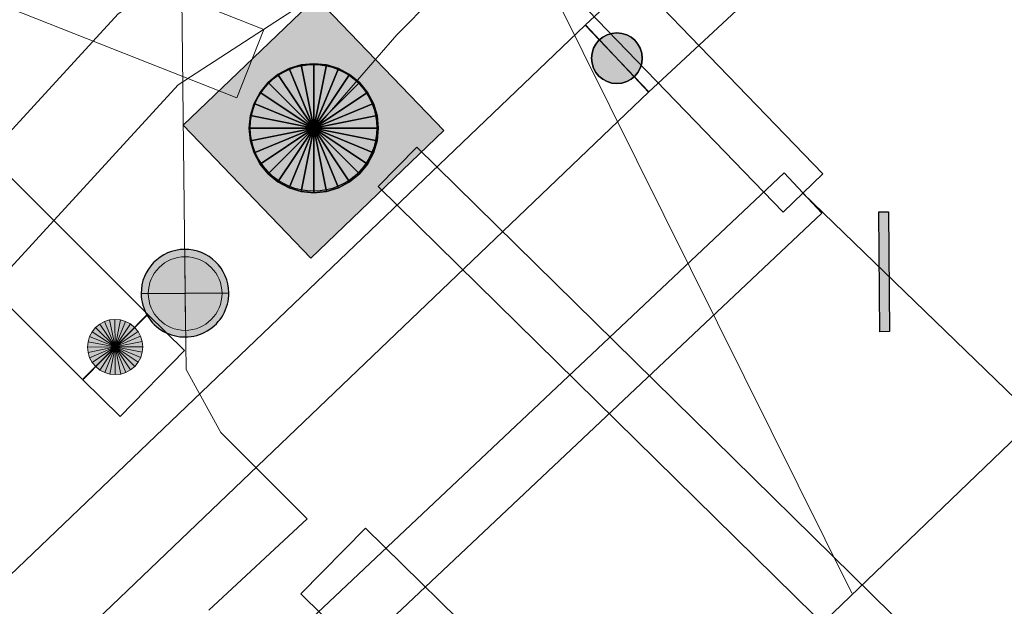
# Model space of a CAD drawing. Header units: metres. Extents: x 2695560 to 2696939, y 1260491 to 1262050.
# Tile 521 of 656: x 2695906.52 to 2695911.87, y 1261174.4 to 1261177.58. Entities that reach past the tile are written whole.
import ezdxf

# ---------------------------------------------------------------- set-up
doc = ezdxf.new("R2010")
doc.units = ezdxf.units.M
doc.linetypes.add('AUSGEZOGEN', pattern=[0])
for name, color, linetype in [('XR$1$AW_LK_Schachtdeckel', 24, 'AUSGEZOGEN'), ('XR$1$EW_LK_Knoten', 1, 'AUSGEZOGEN'), ('XR$1$GA_LK_Rohrleitungsteil', 32, 'AUSGEZOGEN'), ('XR$1$Liegenschaftsgrenzen', 7, 'AUSGEZOGEN'), ('XR$1$PFAW', 255, 'AUSGEZOGEN'), ('XR$1$PFWA', 255, 'AUSGEZOGEN'), ('XR$1$RAEW', 8, 'AUSGEZOGEN'), ('XR$1$WA_LK_Absperrarmatur', 171, 'AUSGEZOGEN')]:
    doc.layers.add(name, color=color, linetype=linetype)
for name, color, linetype, lineweight in [('XR$2$ABW-Linie-R-genau', 4, 'AUSGEZOGEN', 18), ('XR$2$ABW-LinieFlaeche-R-genau', 4, 'AUSGEZOGEN', 18), ('XR$2$ABW-Punkt', 6, 'AUSGEZOGEN', 18), ('XR$2$ELE-LinieFlaeche-genau', 1, 'AUSGEZOGEN', 18), ('XR$2$GAS-Linie-genau', 12, 'AUSGEZOGEN', 18), ('XR$2$GAS-LinieFlaeche-genau', 12, 'AUSGEZOGEN', 18), ('XR$2$KOM-Linie-U-genau', 91, 'AUSGEZOGEN', 18), ('XR$2$WAS-Linie-genau', 5, 'AUSGEZOGEN', 18), ('XR$2$WAS-LinieFlaeche-genau', 5, 'AUSGEZOGEN', 18), ('XR$2$WAS-Punkt', 5, 'AUSGEZOGEN', 18)]:
    doc.layers.add(name, color=color, linetype=linetype, lineweight=lineweight)

# ---------------------------------------------------------------- blocks, each defined once
blk = doc.blocks.new('BAW2087')
at = {"lineweight": 25, "true_color": 0x000000, "transparency": 33554687}
h = blk.add_hatch(color=18, dxfattribs=at)
h.paths.add_polyline_path([(-0.5, 0.5), (-0.5, -0.5), (0.5, -0.5), (0.5, 0.5)])
h.paths.add_polyline_path([(0.3367, -0.0692), (0.3159, -0.1356), (0.2821, -0.1964), (0.2368, -0.2491), (0.1818, -0.2917), (0.1194, -0.3224), (0.0521, -0.3398), (-0.0174, -0.3433), (-0.0862, -0.3328), (-0.1514, -0.3086), (-0.2104, -0.2718), (-0.2608, -0.2239), (-0.3006, -0.1668), (-0.328, -0.1029), (-0.342, -0.0348), (-0.342, 0.0348), (-0.328, 0.1029), (-0.3006, 0.1668), (-0.2608, 0.2239), (-0.2104, 0.2718), (-0.1514, 0.3086), (-0.0862, 0.3328), (-0.0174, 0.3433), (0.0521, 0.3398), (0.1194, 0.3224), (0.1818, 0.2917), (0.2368, 0.2491), (0.2821, 0.1964), (0.3159, 0.1356), (0.3367, 0.0692), (0.3438, 0)], flags=16)
at = {"layer": 'XR$1$PFAW', "lineweight": 25, "transparency": 33554687}
blk.add_hatch(color=7, dxfattribs=at).paths.add_polyline_path([(0.3438, 0), (0.3367, 0.0692), (0.3159, 0.1356), (0.2821, 0.1964), (0.2368, 0.2491), (0.1818, 0.2917), (0.1194, 0.3224), (0.0521, 0.3398), (-0.0174, 0.3433), (-0.0862, 0.3328), (-0.1514, 0.3086), (-0.2104, 0.2718), (-0.2608, 0.2239), (-0.3006, 0.1668), (-0.328, 0.1029), (-0.342, 0.0348), (-0.342, -0.0348), (-0.328, -0.1029), (-0.3006, -0.1668), (-0.2608, -0.2239), (-0.2104, -0.2718), (-0.1514, -0.3086), (-0.0862, -0.3328), (-0.0174, -0.3433), (0.0521, -0.3398), (0.1194, -0.3224), (0.1818, -0.2917), (0.2368, -0.2491), (0.2821, -0.1964), (0.3159, -0.1356), (0.3367, -0.0692)])
at = {"lineweight": 25, "transparency": 33554687}
for p, q in [((-0.5, 0.5, 0.993), (0.5, 0.5, 0.993)), ((-0.5, -0.5, 0.993), (-0.5, 0.5, 0.993)), ((0.5, 0.5, 0.993), (0.5, -0.5, 0.993)), ((0.5, -0.5, 0.993), (-0.5, -0.5, 0.993))]:
    blk.add_line(p, q, dxfattribs=at)
blk.add_circle((0, 0), 0.3438, dxfattribs=at)
at = {"layer": 'XR$1$PFAW', "lineweight": 25, "transparency": 33554687}
blk.add_line((-0.5, 0.5), (0.5, 0.5), dxfattribs=at)
at = {"layer": 'XR$1$PFAW', "color": 31, "lineweight": 25, "transparency": 33554687}
for p, q in [((-0.5, -0.5), (-0.5, 0.5)), ((0.5, 0.5), (0.5, -0.5)), ((0.5, -0.5), (-0.5, -0.5))]:
    blk.add_line(p, q, dxfattribs=at)
at = {"layer": 'XR$1$PFAW', "lineweight": 25, "transparency": 33554687}
blk.add_circle((0, 0), 0.3438, dxfattribs=at)
blk = doc.blocks.new('BWA965')
at = {"layer": 'XR$1$PFWA', "transparency": 33554687}
blk.add_hatch(color=7, dxfattribs=at).paths.add_polyline_path([(0, 0.5), (-0.051, 0.497), (-0.101, 0.49), (-0.15, 0.477), (-0.197, 0.459), (-0.243, 0.437), (-0.286, 0.41), (-0.326, 0.379), (-0.362, 0.344), (-0.395, 0.306), (-0.424, 0.264), (-0.449, 0.22), (-0.469, 0.174), (-0.484, 0.125), (-0.494, 0.076), (-0.499, 0.025), (-0.499, -0.025), (-0.494, -0.076), (-0.484, -0.125), (-0.469, -0.174), (-0.449, -0.22), (-0.424, -0.264), (-0.395, -0.306), (-0.362, -0.344), (-0.326, -0.379), (-0.286, -0.41), (-0.243, -0.437), (-0.197, -0.459), (-0.15, -0.477), (-0.101, -0.49), (-0.051, -0.497), (0, -0.5), (0.051, -0.497), (0.101, -0.49), (0.15, -0.477), (0.197, -0.459), (0.243, -0.437), (0.286, -0.41), (0.326, -0.379), (0.362, -0.344), (0.395, -0.306), (0.424, -0.264), (0.449, -0.22), (0.469, -0.174), (0.484, -0.125), (0.494, -0.076), (0.499, -0.025), (0.499, 0.025), (0.494, 0.076), (0.484, 0.125), (0.469, 0.174), (0.449, 0.22), (0.424, 0.264), (0.395, 0.306), (0.362, 0.344), (0.326, 0.379), (0.286, 0.41), (0.243, 0.437), (0.197, 0.459), (0.15, 0.477), (0.101, 0.49), (0.051, 0.497)])
at = {"transparency": 33554687}
blk.add_line((0, 0.5), (0, -0.5), dxfattribs=at)
for start, end in [(90, 270), (270, 90)]:
    blk.add_arc((0, 0), 0.5, start, end, dxfattribs=at)
blk = doc.blocks.new('BGA2013')
at = {"transparency": 33554687}
blk.add_hatch(color=36, dxfattribs=at).paths.add_polyline_path([(-0.291, -0.4086), (0.3522, 0.3571), (0.291, 0.4086), (-0.3522, -0.3571)])
at = {"color": 32, "transparency": 33554687}
blk.add_lwpolyline([(-0.291, -0.4086), (-0.3522, -0.3571), (0.291, 0.4086), (0.3522, 0.3571), (-0.291, -0.4086)], close=True, dxfattribs=at)
blk = doc.blocks.new('BEW957')
at = {"layer": 'XR$1$RAEW', "transparency": 33554687}
blk.add_hatch(color=1, dxfattribs=at).paths.add_polyline_path([(-0.5, 0), (-0.497, -0.051), (-0.49, -0.101), (-0.477, -0.15), (-0.459, -0.197), (-0.437, -0.243), (-0.41, -0.286), (-0.379, -0.326), (-0.344, -0.362), (-0.306, -0.395), (-0.264, -0.424), (-0.22, -0.449), (-0.174, -0.469), (-0.125, -0.484), (-0.076, -0.494), (-0.025, -0.499), (0.025, -0.499), (0.076, -0.494), (0.125, -0.484), (0.174, -0.469), (0.22, -0.449), (0.264, -0.424), (0.306, -0.395), (0.344, -0.362), (0.379, -0.326), (0.41, -0.286), (0.437, -0.243), (0.459, -0.197), (0.477, -0.15), (0.49, -0.101), (0.497, -0.051), (0.5, 0), (0.497, 0.051), (0.49, 0.101), (0.477, 0.15), (0.459, 0.197), (0.437, 0.243), (0.41, 0.286), (0.379, 0.326), (0.344, 0.362), (0.306, 0.395), (0.264, 0.424), (0.22, 0.449), (0.174, 0.469), (0.125, 0.484), (0.076, 0.494), (0.025, 0.499), (-0.025, 0.499), (-0.076, 0.494), (-0.125, 0.484), (-0.174, 0.469), (-0.22, 0.449), (-0.264, 0.424), (-0.306, 0.395), (-0.344, 0.362), (-0.379, 0.326), (-0.41, 0.286), (-0.437, 0.243), (-0.459, 0.197), (-0.477, 0.15), (-0.49, 0.101), (-0.497, 0.051)])
at = {"color": 1, "transparency": 33554687}
for start, end in [(90, 180), (0, 90), (180, 270), (270, 0)]:
    blk.add_arc((0, 0), 0.5, start, end, dxfattribs=at)
at = {"layer": 'XR$1$RAEW', "color": 1, "transparency": 33554687}
blk.add_circle((0, 0), 0.5, dxfattribs=at)
blk = doc.blocks.new('WAS-ABSPERRORGAN')
at = {"layer": 'XR$2$WAS-Punkt', "linetype": 'AUSGEZOGEN', "transparency": 33554687}
for p, q in [((0, 200, 2500), (0, -200, 2500)), ((0, 0), (0, 0))]:
    blk.add_line(p, q, dxfattribs=at)
blk.add_circle((0, 0, 502500), 200, dxfattribs=at)
blk = doc.blocks.new('WAS-BOGEN_VERTIKAL')
at = {"layer": 'XR$2$WAS-Punkt', "transparency": 33554687}
blk.add_hatch(color=5, dxfattribs=at).paths.add_polyline_path([(0, -150), (15.2, -149.2), (30.2, -146.9), (44.9, -143.1), (59.2, -137.8), (72.8, -131.2), (85.7, -123.1), (97.7, -113.8), (108.7, -103.3), (118.6, -91.8), (127.3, -79.3), (134.7, -66.1), (140.7, -52.1), (145.2, -37.6), (148.3, -22.7), (149.8, -7.6), (149.8, 7.6), (148.3, 22.7), (145.2, 37.6), (140.7, 52.1), (134.7, 66.1), (127.3, 79.3), (118.6, 91.8), (108.7, 103.3), (97.7, 113.8), (85.7, 123.1), (72.8, 131.2), (59.2, 137.8), (44.9, 143.1), (30.2, 146.9), (15.2, 149.2), (0, 150), (-15.2, 149.2), (-30.2, 146.9), (-44.9, 143.1), (-59.2, 137.8), (-72.8, 131.2), (-85.7, 123.1), (-97.7, 113.8), (-108.7, 103.3), (-118.6, 91.8), (-127.3, 79.3), (-134.7, 66.1), (-140.7, 52.1), (-145.2, 37.6), (-148.3, 22.7), (-149.8, 7.6), (-149.8, -7.6), (-148.3, -22.7), (-145.2, -37.6), (-140.7, -52.1), (-134.7, -66.1), (-127.3, -79.3), (-118.6, -91.8), (-108.7, -103.3), (-97.7, -113.8), (-85.7, -123.1), (-72.8, -131.2), (-59.2, -137.8), (-44.9, -143.1), (-30.2, -146.9), (-15.2, -149.2)])
at = {"layer": 'XR$2$WAS-Punkt', "lineweight": 13, "transparency": 33554687}
for points in [[(-83.3, 124.7, 2500), (0, 0, 2500), (-106.1, 106.1, 2500)], [(-83.3, 124.7), (0, 0), (-106.1, 106.1)], [(-83.3, 124.7, 2500), (-83.3, 124.7), (-106.1, 106.1), (-106.1, 106.1, 2500)], [(-57.4, 138.6, 2500), (0, 0, 2500), (-83.3, 124.7, 2500)], [(-57.4, 138.6), (0, 0), (-83.3, 124.7)], [(-57.4, 138.6, 2500), (-57.4, 138.6), (-83.3, 124.7), (-83.3, 124.7, 2500)], [(-29.3, 147.1, 2500), (0, 0, 2500), (-57.4, 138.6, 2500)], [(-29.3, 147.1), (0, 0), (-57.4, 138.6)], [(-29.3, 147.1, 2500), (-29.3, 147.1), (-57.4, 138.6), (-57.4, 138.6, 2500)], [(0, 150, 2500), (0, 0, 2500), (-29.3, 147.1, 2500)], [(0, 150), (0, 0), (-29.3, 147.1)], [(0, 150, 2500), (0, 150), (-29.3, 147.1), (-29.3, 147.1, 2500)], [(29.3, 147.1, 2500), (0, 0, 2500), (0, 150, 2500)], [(29.3, 147.1), (0, 0), (0, 150)], [(29.3, 147.1, 2500), (29.3, 147.1), (0, 150), (0, 150, 2500)], [(57.4, 138.6, 2500), (0, 0, 2500), (29.3, 147.1, 2500)], [(57.4, 138.6), (0, 0), (29.3, 147.1)], [(83.3, 124.7, 2500), (0, 0, 2500), (57.4, 138.6, 2500)], [(83.3, 124.7), (0, 0), (57.4, 138.6)], [(106.1, 106.1, 2500), (0, 0, 2500), (83.3, 124.7, 2500)], [(106.1, 106.1), (0, 0), (83.3, 124.7)], [(57.4, 138.6, 2500), (57.4, 138.6), (29.3, 147.1), (29.3, 147.1, 2500)], [(83.3, 124.7, 2500), (83.3, 124.7), (57.4, 138.6), (57.4, 138.6, 2500)], [(106.1, 106.1, 2500), (106.1, 106.1), (83.3, 124.7), (83.3, 124.7, 2500)], [(-138.6, 57.4, 2500), (0, 0, 2500), (-147.1, 29.3, 2500)], [(-138.6, 57.4), (0, 0), (-147.1, 29.3)], [(-138.6, 57.4, 2500), (-138.6, 57.4), (-147.1, 29.3), (-147.1, 29.3, 2500)], [(-124.7, 83.3, 2500), (0, 0, 2500), (-138.6, 57.4, 2500)], [(-124.7, 83.3), (0, 0), (-138.6, 57.4)], [(-124.7, 83.3, 2500), (-124.7, 83.3), (-138.6, 57.4), (-138.6, 57.4, 2500)], [(-106.1, 106.1, 2500), (0, 0, 2500), (-124.7, 83.3, 2500)], [(-106.1, 106.1), (0, 0), (-124.7, 83.3)], [(-106.1, 106.1, 2500), (-106.1, 106.1), (-124.7, 83.3), (-124.7, 83.3, 2500)], [(124.7, 83.3, 2500), (0, 0, 2500), (106.1, 106.1, 2500)], [(124.7, 83.3), (0, 0), (106.1, 106.1)], [(138.6, 57.4, 2500), (0, 0, 2500), (124.7, 83.3, 2500)], [(138.6, 57.4), (0, 0), (124.7, 83.3)], [(147.1, 29.3, 2500), (0, 0, 2500), (138.6, 57.4, 2500)], [(147.1, 29.3), (0, 0), (138.6, 57.4)], [(124.7, 83.3, 2500), (124.7, 83.3), (106.1, 106.1), (106.1, 106.1, 2500)], [(138.6, 57.4, 2500), (138.6, 57.4), (124.7, 83.3), (124.7, 83.3, 2500)], [(147.1, 29.3, 2500), (147.1, 29.3), (138.6, 57.4), (138.6, 57.4, 2500)], [(-147.1, 29.3, 2500), (0, 0, 2500), (-150, 0, 2500)], [(-147.1, 29.3), (0, 0), (-150, 0)], [(-147.1, 29.3, 2500), (-147.1, 29.3), (-150, 0), (-150, 0, 2500)], [(-150, 0, 2500), (0, 0, 2500), (-147.1, -29.3, 2500)], [(-150, 0), (0, 0), (-147.1, -29.3)], [(-147.1, -29.3, 2500), (0, 0, 2500), (-138.6, -57.4, 2500)], [(-147.1, -29.3), (0, 0), (-138.6, -57.4)], [(-138.6, -57.4, 2500), (0, 0, 2500), (-124.7, -83.3, 2500)], [(-138.6, -57.4), (0, 0), (-124.7, -83.3)], [(-124.7, -83.3, 2500), (0, 0, 2500), (-106.1, -106.1, 2500)], [(-124.7, -83.3), (0, 0), (-106.1, -106.1)], [(-106.1, -106.1, 2500), (0, 0, 2500), (-83.3, -124.7, 2500)], [(-106.1, -106.1), (0, 0), (-83.3, -124.7)], [(-83.3, -124.7, 2500), (0, 0, 2500), (-57.4, -138.6, 2500)], [(-83.3, -124.7), (0, 0), (-57.4, -138.6)], [(-57.4, -138.6, 2500), (0, 0, 2500), (-29.3, -147.1, 2500)], [(-57.4, -138.6), (0, 0), (-29.3, -147.1)], [(-29.3, -147.1, 2500), (0, 0, 2500), (0, -150, 2500)], [(-29.3, -147.1), (0, 0), (0, -150)], [(150, 0, 2500), (0, 0, 2500), (147.1, 29.3, 2500)], [(150, 0), (0, 0), (147.1, 29.3)], [(0, -150, 2500), (0, 0, 2500), (29.3, -147.1, 2500)], [(29.3, -147.1, 2500), (0, 0, 2500), (57.4, -138.6, 2500)], [(57.4, -138.6, 2500), (0, 0, 2500), (83.3, -124.7, 2500)], [(83.3, -124.7, 2500), (0, 0, 2500), (106.1, -106.1, 2500)], [(106.1, -106.1, 2500), (0, 0, 2500), (124.7, -83.3, 2500)], [(124.7, -83.3, 2500), (0, 0, 2500), (138.6, -57.4, 2500)], [(138.6, -57.4, 2500), (0, 0, 2500), (147.1, -29.3, 2500)], [(147.1, -29.3, 2500), (0, 0, 2500), (150, 0, 2500)], [(0, -150), (0, 0), (29.3, -147.1)], [(29.3, -147.1), (0, 0), (57.4, -138.6)], [(57.4, -138.6), (0, 0), (83.3, -124.7)], [(83.3, -124.7), (0, 0), (106.1, -106.1)], [(106.1, -106.1), (0, 0), (124.7, -83.3)], [(124.7, -83.3), (0, 0), (138.6, -57.4)], [(138.6, -57.4), (0, 0), (147.1, -29.3)], [(147.1, -29.3), (0, 0), (150, 0)], [(150, 0, 2500), (150, 0), (147.1, 29.3), (147.1, 29.3, 2500)], [(-150, 0, 2500), (-150, 0), (-147.1, -29.3), (-147.1, -29.3, 2500)], [(-147.1, -29.3, 2500), (-147.1, -29.3), (-138.6, -57.4), (-138.6, -57.4, 2500)], [(138.6, -57.4, 2500), (138.6, -57.4), (147.1, -29.3), (147.1, -29.3, 2500)], [(147.1, -29.3, 2500), (147.1, -29.3), (150, 0), (150, 0, 2500)], [(-138.6, -57.4, 2500), (-138.6, -57.4), (-124.7, -83.3), (-124.7, -83.3, 2500)], [(-124.7, -83.3, 2500), (-124.7, -83.3), (-106.1, -106.1), (-106.1, -106.1, 2500)], [(-106.1, -106.1, 2500), (-106.1, -106.1), (-83.3, -124.7), (-83.3, -124.7, 2500)], [(83.3, -124.7, 2500), (83.3, -124.7), (106.1, -106.1), (106.1, -106.1, 2500)], [(106.1, -106.1, 2500), (106.1, -106.1), (124.7, -83.3), (124.7, -83.3, 2500)], [(124.7, -83.3, 2500), (124.7, -83.3), (138.6, -57.4), (138.6, -57.4, 2500)], [(-83.3, -124.7, 2500), (-83.3, -124.7), (-57.4, -138.6), (-57.4, -138.6, 2500)], [(-57.4, -138.6, 2500), (-57.4, -138.6), (-29.3, -147.1), (-29.3, -147.1, 2500)], [(-29.3, -147.1, 2500), (-29.3, -147.1), (0, -150), (0, -150, 2500)], [(0, -150, 2500), (0, -150), (29.3, -147.1), (29.3, -147.1, 2500)], [(29.3, -147.1, 2500), (29.3, -147.1), (57.4, -138.6), (57.4, -138.6, 2500)], [(57.4, -138.6, 2500), (57.4, -138.6), (83.3, -124.7), (83.3, -124.7, 2500)]]:
    blk.add_3dface(points, dxfattribs=at)
blk = doc.blocks.new('ABW-KONTROLLSCHACHT')
at = {"layer": 'XR$2$ABW-Punkt', "linetype": 'AUSGEZOGEN', "lineweight": 25, "transparency": 33554687}
for points in [[(-133.9, 323.4, 2500), (0, 0, 2500), (-194.4, 291, 2500)], [(-133.9, 323.4), (0, 0), (-194.4, 291)], [(-133.9, 323.4, 2500), (-133.9, 323.4), (-194.4, 291), (-194.4, 291, 2500)], [(-68.3, 343.3, 2500), (0, 0, 2500), (-133.9, 323.4, 2500)], [(-68.3, 343.3), (0, 0), (-133.9, 323.4)], [(-68.3, 343.3, 2500), (-68.3, 343.3), (-133.9, 323.4), (-133.9, 323.4, 2500)], [(0, 350, 2500), (0, 0, 2500), (-68.3, 343.3, 2500)], [(0, 350), (0, 0), (-68.3, 343.3)], [(0, 350, 2500), (0, 350), (-68.3, 343.3), (-68.3, 343.3, 2500)], [(68.3, 343.3, 2500), (0, 0, 2500), (0, 350, 2500)], [(68.3, 343.3), (0, 0), (0, 350)], [(68.3, 343.3, 2500), (68.3, 343.3), (0, 350), (0, 350, 2500)], [(133.9, 323.4, 2500), (0, 0, 2500), (68.3, 343.3, 2500)], [(133.9, 323.4), (0, 0), (68.3, 343.3)], [(194.4, 291, 2500), (0, 0, 2500), (133.9, 323.4, 2500)], [(194.4, 291), (0, 0), (133.9, 323.4)], [(133.9, 323.4, 2500), (133.9, 323.4), (68.3, 343.3), (68.3, 343.3, 2500)], [(194.4, 291, 2500), (194.4, 291), (133.9, 323.4), (133.9, 323.4, 2500)], [(-194.4, 291, 2500), (0, 0, 2500), (-247.5, 247.5, 2500)], [(-194.4, 291), (0, 0), (-247.5, 247.5)], [(-194.4, 291, 2500), (-194.4, 291), (-247.5, 247.5), (-247.5, 247.5, 2500)], [(247.5, 247.5, 2500), (0, 0, 2500), (194.4, 291, 2500)], [(247.5, 247.5), (0, 0), (194.4, 291)], [(247.5, 247.5, 2500), (247.5, 247.5), (194.4, 291), (194.4, 291, 2500)], [(-247.5, 247.5, 2500), (0, 0, 2500), (-291, 194.4, 2500)], [(-247.5, 247.5), (0, 0), (-291, 194.4)], [(-247.5, 247.5, 2500), (-247.5, 247.5), (-291, 194.4), (-291, 194.4, 2500)], [(291, 194.4, 2500), (0, 0, 2500), (247.5, 247.5, 2500)], [(291, 194.4), (0, 0), (247.5, 247.5)], [(291, 194.4, 2500), (291, 194.4), (247.5, 247.5), (247.5, 247.5, 2500)], [(-291, 194.4, 2500), (0, 0, 2500), (-323.4, 133.9, 2500)], [(-291, 194.4), (0, 0), (-323.4, 133.9)], [(-291, 194.4, 2500), (-291, 194.4), (-323.4, 133.9), (-323.4, 133.9, 2500)], [(323.4, 133.9, 2500), (0, 0, 2500), (291, 194.4, 2500)], [(323.4, 133.9), (0, 0), (291, 194.4)], [(323.4, 133.9, 2500), (323.4, 133.9), (291, 194.4), (291, 194.4, 2500)], [(-323.4, 133.9, 2500), (0, 0, 2500), (-343.3, 68.3, 2500)], [(-323.4, 133.9), (0, 0), (-343.3, 68.3)], [(-323.4, 133.9, 2500), (-323.4, 133.9), (-343.3, 68.3), (-343.3, 68.3, 2500)], [(343.3, 68.3, 2500), (0, 0, 2500), (323.4, 133.9, 2500)], [(343.3, 68.3), (0, 0), (323.4, 133.9)], [(343.3, 68.3, 2500), (343.3, 68.3), (323.4, 133.9), (323.4, 133.9, 2500)], [(-343.3, 68.3, 2500), (0, 0, 2500), (-350, 0, 2500)], [(-343.3, 68.3), (0, 0), (-350, 0)], [(-343.3, 68.3, 2500), (-343.3, 68.3), (-350, 0), (-350, 0, 2500)], [(350, 0, 2500), (0, 0, 2500), (343.3, 68.3, 2500)], [(350, 0), (0, 0), (343.3, 68.3)], [(350, 0, 2500), (350, 0), (343.3, 68.3), (343.3, 68.3, 2500)], [(-350, 0, 2500), (0, 0, 2500), (-343.3, -68.3, 2500)], [(-350, 0), (0, 0), (-343.3, -68.3)], [(-343.3, -68.3, 2500), (0, 0, 2500), (-323.4, -133.9, 2500)], [(-343.3, -68.3), (0, 0), (-323.4, -133.9)], [(-323.4, -133.9, 2500), (0, 0, 2500), (-291, -194.4, 2500)], [(-323.4, -133.9), (0, 0), (-291, -194.4)], [(-291, -194.4, 2500), (0, 0, 2500), (-247.5, -247.5, 2500)], [(-291, -194.4), (0, 0), (-247.5, -247.5)], [(-247.5, -247.5, 2500), (0, 0, 2500), (-194.4, -291, 2500)], [(-247.5, -247.5), (0, 0), (-194.4, -291)], [(-194.4, -291, 2500), (0, 0, 2500), (-133.9, -323.4, 2500)], [(-194.4, -291), (0, 0), (-133.9, -323.4)], [(-133.9, -323.4, 2500), (0, 0, 2500), (-68.3, -343.3, 2500)], [(-133.9, -323.4), (0, 0), (-68.3, -343.3)], [(-68.3, -343.3, 2500), (0, 0, 2500), (0, -350, 2500)], [(-68.3, -343.3), (0, 0), (0, -350)], [(0, -350, 2500), (0, 0, 2500), (68.3, -343.3, 2500)], [(68.3, -343.3, 2500), (0, 0, 2500), (133.9, -323.4, 2500)], [(133.9, -323.4, 2500), (0, 0, 2500), (194.4, -291, 2500)], [(194.4, -291, 2500), (0, 0, 2500), (247.5, -247.5, 2500)], [(247.5, -247.5, 2500), (0, 0, 2500), (291, -194.4, 2500)], [(291, -194.4, 2500), (0, 0, 2500), (323.4, -133.9, 2500)], [(323.4, -133.9, 2500), (0, 0, 2500), (343.3, -68.3, 2500)], [(343.3, -68.3, 2500), (0, 0, 2500), (350, 0, 2500)], [(0, -350), (0, 0), (68.3, -343.3)], [(68.3, -343.3), (0, 0), (133.9, -323.4)], [(133.9, -323.4), (0, 0), (194.4, -291)], [(194.4, -291), (0, 0), (247.5, -247.5)], [(247.5, -247.5), (0, 0), (291, -194.4)], [(291, -194.4), (0, 0), (323.4, -133.9)], [(323.4, -133.9), (0, 0), (343.3, -68.3)], [(343.3, -68.3), (0, 0), (350, 0)], [(-350, 0, 2500), (-350, 0), (-343.3, -68.3), (-343.3, -68.3, 2500)], [(343.3, -68.3, 2500), (343.3, -68.3), (350, 0), (350, 0, 2500)], [(-343.3, -68.3, 2500), (-343.3, -68.3), (-323.4, -133.9), (-323.4, -133.9, 2500)], [(323.4, -133.9, 2500), (323.4, -133.9), (343.3, -68.3), (343.3, -68.3, 2500)], [(-323.4, -133.9, 2500), (-323.4, -133.9), (-291, -194.4), (-291, -194.4, 2500)], [(291, -194.4, 2500), (291, -194.4), (323.4, -133.9), (323.4, -133.9, 2500)], [(-291, -194.4, 2500), (-291, -194.4), (-247.5, -247.5), (-247.5, -247.5, 2500)], [(247.5, -247.5, 2500), (247.5, -247.5), (291, -194.4), (291, -194.4, 2500)], [(-247.5, -247.5, 2500), (-247.5, -247.5), (-194.4, -291), (-194.4, -291, 2500)], [(194.4, -291, 2500), (194.4, -291), (247.5, -247.5), (247.5, -247.5, 2500)], [(-194.4, -291, 2500), (-194.4, -291), (-133.9, -323.4), (-133.9, -323.4, 2500)], [(133.9, -323.4, 2500), (133.9, -323.4), (194.4, -291), (194.4, -291, 2500)], [(-133.9, -323.4, 2500), (-133.9, -323.4), (-68.3, -343.3), (-68.3, -343.3, 2500)], [(-68.3, -343.3, 2500), (-68.3, -343.3), (0, -350), (0, -350, 2500)], [(0, -350, 2500), (0, -350), (68.3, -343.3), (68.3, -343.3, 2500)], [(68.3, -343.3, 2500), (68.3, -343.3), (133.9, -323.4), (133.9, -323.4, 2500)]]:
    blk.add_3dface(points, dxfattribs=at)
blk = doc.blocks.new('ABW-DECKEL')
at = {"layer": 'XR$2$ABW-Punkt', "linetype": 'AUSGEZOGEN', "lineweight": 25, "transparency": 33554687}
for points in [[(-133.9, 323.4, 2500), (0, 0, 2500), (-194.4, 291, 2500)], [(-133.9, 323.4), (0, 0), (-194.4, 291)], [(-133.9, 323.4, 2500), (-133.9, 323.4), (-194.4, 291), (-194.4, 291, 2500)], [(-68.3, 343.3, 2500), (0, 0, 2500), (-133.9, 323.4, 2500)], [(-68.3, 343.3), (0, 0), (-133.9, 323.4)], [(-68.3, 343.3, 2500), (-68.3, 343.3), (-133.9, 323.4), (-133.9, 323.4, 2500)], [(0, 350, 2500), (0, 0, 2500), (-68.3, 343.3, 2500)], [(0, 350), (0, 0), (-68.3, 343.3)], [(0, 350, 2500), (0, 350), (-68.3, 343.3), (-68.3, 343.3, 2500)], [(68.3, 343.3, 2500), (0, 0, 2500), (0, 350, 2500)], [(68.3, 343.3), (0, 0), (0, 350)], [(68.3, 343.3, 2500), (68.3, 343.3), (0, 350), (0, 350, 2500)], [(133.9, 323.4, 2500), (0, 0, 2500), (68.3, 343.3, 2500)], [(133.9, 323.4), (0, 0), (68.3, 343.3)], [(194.4, 291, 2500), (0, 0, 2500), (133.9, 323.4, 2500)], [(194.4, 291), (0, 0), (133.9, 323.4)], [(133.9, 323.4, 2500), (133.9, 323.4), (68.3, 343.3), (68.3, 343.3, 2500)], [(194.4, 291, 2500), (194.4, 291), (133.9, 323.4), (133.9, 323.4, 2500)], [(-194.4, 291, 2500), (0, 0, 2500), (-247.5, 247.5, 2500)], [(-194.4, 291), (0, 0), (-247.5, 247.5)], [(-194.4, 291, 2500), (-194.4, 291), (-247.5, 247.5), (-247.5, 247.5, 2500)], [(247.5, 247.5, 2500), (0, 0, 2500), (194.4, 291, 2500)], [(247.5, 247.5), (0, 0), (194.4, 291)], [(247.5, 247.5, 2500), (247.5, 247.5), (194.4, 291), (194.4, 291, 2500)], [(-247.5, 247.5, 2500), (0, 0, 2500), (-291, 194.4, 2500)], [(-247.5, 247.5), (0, 0), (-291, 194.4)], [(-247.5, 247.5, 2500), (-247.5, 247.5), (-291, 194.4), (-291, 194.4, 2500)], [(291, 194.4, 2500), (0, 0, 2500), (247.5, 247.5, 2500)], [(291, 194.4), (0, 0), (247.5, 247.5)], [(291, 194.4, 2500), (291, 194.4), (247.5, 247.5), (247.5, 247.5, 2500)], [(-291, 194.4, 2500), (0, 0, 2500), (-323.4, 133.9, 2500)], [(-291, 194.4), (0, 0), (-323.4, 133.9)], [(-291, 194.4, 2500), (-291, 194.4), (-323.4, 133.9), (-323.4, 133.9, 2500)], [(323.4, 133.9, 2500), (0, 0, 2500), (291, 194.4, 2500)], [(323.4, 133.9), (0, 0), (291, 194.4)], [(323.4, 133.9, 2500), (323.4, 133.9), (291, 194.4), (291, 194.4, 2500)], [(-323.4, 133.9, 2500), (0, 0, 2500), (-343.3, 68.3, 2500)], [(-323.4, 133.9), (0, 0), (-343.3, 68.3)], [(-323.4, 133.9, 2500), (-323.4, 133.9), (-343.3, 68.3), (-343.3, 68.3, 2500)], [(343.3, 68.3, 2500), (0, 0, 2500), (323.4, 133.9, 2500)], [(343.3, 68.3), (0, 0), (323.4, 133.9)], [(343.3, 68.3, 2500), (343.3, 68.3), (323.4, 133.9), (323.4, 133.9, 2500)], [(-343.3, 68.3, 2500), (0, 0, 2500), (-350, 0, 2500)], [(-343.3, 68.3), (0, 0), (-350, 0)], [(-343.3, 68.3, 2500), (-343.3, 68.3), (-350, 0), (-350, 0, 2500)], [(350, 0, 2500), (0, 0, 2500), (343.3, 68.3, 2500)], [(350, 0), (0, 0), (343.3, 68.3)], [(350, 0, 2500), (350, 0), (343.3, 68.3), (343.3, 68.3, 2500)], [(-350, 0, 2500), (0, 0, 2500), (-343.3, -68.3, 2500)], [(-350, 0), (0, 0), (-343.3, -68.3)], [(-343.3, -68.3, 2500), (0, 0, 2500), (-323.4, -133.9, 2500)], [(-343.3, -68.3), (0, 0), (-323.4, -133.9)], [(-323.4, -133.9, 2500), (0, 0, 2500), (-291, -194.4, 2500)], [(-323.4, -133.9), (0, 0), (-291, -194.4)], [(-291, -194.4, 2500), (0, 0, 2500), (-247.5, -247.5, 2500)], [(-291, -194.4), (0, 0), (-247.5, -247.5)], [(-247.5, -247.5, 2500), (0, 0, 2500), (-194.4, -291, 2500)], [(-247.5, -247.5), (0, 0), (-194.4, -291)], [(-194.4, -291, 2500), (0, 0, 2500), (-133.9, -323.4, 2500)], [(-194.4, -291), (0, 0), (-133.9, -323.4)], [(-133.9, -323.4, 2500), (0, 0, 2500), (-68.3, -343.3, 2500)], [(-133.9, -323.4), (0, 0), (-68.3, -343.3)], [(-68.3, -343.3, 2500), (0, 0, 2500), (0, -350, 2500)], [(-68.3, -343.3), (0, 0), (0, -350)], [(0, -350, 2500), (0, 0, 2500), (68.3, -343.3, 2500)], [(68.3, -343.3, 2500), (0, 0, 2500), (133.9, -323.4, 2500)], [(133.9, -323.4, 2500), (0, 0, 2500), (194.4, -291, 2500)], [(194.4, -291, 2500), (0, 0, 2500), (247.5, -247.5, 2500)], [(247.5, -247.5, 2500), (0, 0, 2500), (291, -194.4, 2500)], [(291, -194.4, 2500), (0, 0, 2500), (323.4, -133.9, 2500)], [(323.4, -133.9, 2500), (0, 0, 2500), (343.3, -68.3, 2500)], [(343.3, -68.3, 2500), (0, 0, 2500), (350, 0, 2500)], [(0, -350), (0, 0), (68.3, -343.3)], [(68.3, -343.3), (0, 0), (133.9, -323.4)], [(133.9, -323.4), (0, 0), (194.4, -291)], [(194.4, -291), (0, 0), (247.5, -247.5)], [(247.5, -247.5), (0, 0), (291, -194.4)], [(291, -194.4), (0, 0), (323.4, -133.9)], [(323.4, -133.9), (0, 0), (343.3, -68.3)], [(343.3, -68.3), (0, 0), (350, 0)], [(-350, 0, 2500), (-350, 0), (-343.3, -68.3), (-343.3, -68.3, 2500)], [(343.3, -68.3, 2500), (343.3, -68.3), (350, 0), (350, 0, 2500)], [(-343.3, -68.3, 2500), (-343.3, -68.3), (-323.4, -133.9), (-323.4, -133.9, 2500)], [(323.4, -133.9, 2500), (323.4, -133.9), (343.3, -68.3), (343.3, -68.3, 2500)], [(-323.4, -133.9, 2500), (-323.4, -133.9), (-291, -194.4), (-291, -194.4, 2500)], [(291, -194.4, 2500), (291, -194.4), (323.4, -133.9), (323.4, -133.9, 2500)], [(-291, -194.4, 2500), (-291, -194.4), (-247.5, -247.5), (-247.5, -247.5, 2500)], [(247.5, -247.5, 2500), (247.5, -247.5), (291, -194.4), (291, -194.4, 2500)], [(-247.5, -247.5, 2500), (-247.5, -247.5), (-194.4, -291), (-194.4, -291, 2500)], [(194.4, -291, 2500), (194.4, -291), (247.5, -247.5), (247.5, -247.5, 2500)], [(-194.4, -291, 2500), (-194.4, -291), (-133.9, -323.4), (-133.9, -323.4, 2500)], [(133.9, -323.4, 2500), (133.9, -323.4), (194.4, -291), (194.4, -291, 2500)], [(-133.9, -323.4, 2500), (-133.9, -323.4), (-68.3, -343.3), (-68.3, -343.3, 2500)], [(-68.3, -343.3, 2500), (-68.3, -343.3), (0, -350), (0, -350, 2500)], [(0, -350, 2500), (0, -350), (68.3, -343.3), (68.3, -343.3, 2500)], [(68.3, -343.3, 2500), (68.3, -343.3), (133.9, -323.4), (133.9, -323.4, 2500)]]:
    blk.add_3dface(points, dxfattribs=at)

msp = doc.modelspace()

# ---------------------------------------------------------------- linework, layer by layer
at = {"layer": 'XR$1$Liegenschaftsgrenzen', "color": 7, "linetype": 'AUSGEZOGEN', "transparency": 33554687}
msp.add_line((2695908.38, 1261171.91), (2695914.16, 1261177.46), dxfattribs=at)
at = {"layer": 'XR$2$ABW-Linie-R-genau', "linetype": 'AUSGEZOGEN', "transparency": 33554687}
for p, q in [((2695913.736, 1261182.739), (2695908.57, 1261177.502)), ((2695908.57, 1261177.502), (2695908.142, 1261177.009))]:
    msp.add_line(p, q, dxfattribs=at)
at = {"layer": 'XR$2$ABW-LinieFlaeche-R-genau', "linetype": 'AUSGEZOGEN', "transparency": 33554687}
for points in [[(2695907.7006, 1261177.159), (2695890.1536, 1261184.084), (2695890.3004, 1261184.456), (2695907.8474, 1261177.531), (2695907.7006, 1261177.159)], [(2695959.8099, 1261126.214), (2695908.4679, 1261176.679), (2695908.6781, 1261176.893), (2695960.0201, 1261126.428), (2695959.8099, 1261126.214)]]:
    msp.add_lwpolyline(points, close=True, dxfattribs=at)
at = {"layer": 'XR$2$ELE-LinieFlaeche-genau', "linetype": 'AUSGEZOGEN', "transparency": 33554687}
for points in [[(2695902.0407, 1261172.144), (2695907.0582, 1261177.6154), (2695909.5439, 1261179.2287), (2695909.8161, 1261178.8093), (2695907.3838, 1261177.2306), (2695902.4093, 1261171.806), (2695902.0407, 1261172.144)], [(2695909.5945, 1261177.5558), (2695910.2215, 1261178.1408), (2695910.5625, 1261177.7752), (2695909.9355, 1261177.1902), (2695909.5945, 1261177.5558)], [(2695887.2342, 1261156.1757), (2695909.5922, 1261177.5537), (2695909.9378, 1261177.1923), (2695887.5798, 1261155.8143), (2695887.2342, 1261156.1757)]]:
    msp.add_lwpolyline(points, close=True, dxfattribs=at)
at = {"layer": 'XR$2$GAS-Linie-genau', "linetype": 'AUSGEZOGEN', "transparency": 33554687}
for p, q in [((2695911.216, 1261176.214), (2695910.774, 1261176.643)), ((2695912.318, 1261175.147), (2695911.216, 1261176.214))]:
    msp.add_line(p, q, dxfattribs=at)
at = {"layer": 'XR$2$GAS-LinieFlaeche-genau', "linetype": 'AUSGEZOGEN', "transparency": 33554687}
for points in [[(2695910.6661, 1261176.5388), (2695909.0761, 1261178.1858), (2695908.8001, 1261178.4718), (2695909.0159, 1261178.6802), (2695909.2919, 1261178.3942), (2695910.8819, 1261176.7472), (2695910.6661, 1261176.5388)], [(2695910.8769, 1261176.5338), (2695905.3369, 1261171.3138), (2695905.1311, 1261171.5322), (2695910.6711, 1261176.7522), (2695910.8769, 1261176.5338)]]:
    msp.add_lwpolyline(points, close=True, dxfattribs=at)
at = {"layer": 'XR$2$KOM-Linie-U-genau', "linetype": 'AUSGEZOGEN', "transparency": 33554687}
msp.add_line((2695911.039, 1261174.472), (2695907.956, 1261180.678), dxfattribs=at)
at = {"layer": 'XR$2$WAS-Linie-genau', "linetype": 'AUSGEZOGEN', "transparency": 33554687}
msp.add_line((2695907.421, 1261176.098), (2695907.394, 1261178.587), dxfattribs=at)
msp.add_lwpolyline([(2695907.55, 1261174.38), (2695908.084, 1261174.875), (2695907.615, 1261175.344), (2695907.426, 1261175.685), (2695907.421, 1261176.098)], dxfattribs=at)
at = {"layer": 'XR$2$WAS-LinieFlaeche-genau', "linetype": 'AUSGEZOGEN', "transparency": 33554687}
for points in [[(2695897.4298, 1261185.7767), (2695907.2178, 1261175.9847), (2695906.8642, 1261175.6313), (2695897.0762, 1261185.4233), (2695897.4298, 1261185.7767)], [(2695907.216, 1261175.9865), (2695907.418, 1261175.7885), (2695907.068, 1261175.4315), (2695906.866, 1261175.6295), (2695907.216, 1261175.9865)], [(2695908.3993, 1261174.8253), (2695909.1033, 1261174.1333), (2695908.7527, 1261173.7767), (2695908.0487, 1261174.4687), (2695908.3993, 1261174.8253)]]:
    msp.add_lwpolyline(points, close=True, dxfattribs=at)

# ---------------------------------------------------------------- block references
at = {"layer": 'XR$1$AW_LK_Schachtdeckel', "color": 24, "linetype": 'AUSGEZOGEN', "lineweight": -3, "transparency": 33554687, "rotation": 313.837157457}
msp.add_blockref('BAW2087', (2695908.118, 1261176.997), dxfattribs=at)
at = {"layer": 'XR$1$EW_LK_Knoten', "color": 1, "linetype": 'AUSGEZOGEN', "lineweight": -3, "transparency": 33554687, "xscale": 0.2749999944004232, "yscale": 0.2749999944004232}
msp.add_blockref('BEW957', (2695909.764, 1261177.375), dxfattribs=at)
at = {"layer": 'XR$1$GA_LK_Rohrleitungsteil', "color": 32, "linetype": 'AUSGEZOGEN', "lineweight": -3, "transparency": 33554687, "xscale": 0.6499999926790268, "yscale": 0.6499999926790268, "rotation": 40.5}
msp.add_blockref('BGA2013', (2695911.215, 1261176.216), dxfattribs=at)
at = {"layer": 'XR$1$WA_LK_Absperrarmatur', "color": 171, "linetype": 'AUSGEZOGEN', "lineweight": -3, "transparency": 33554687, "xscale": 0.4755282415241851, "yscale": 0.4755282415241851, "rotation": 90.63176786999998}
msp.add_blockref('BWA965', (2695907.42, 1261176.1), dxfattribs=at)
at = {"layer": 'XR$2$ABW-Punkt', "color": 6, "linetype": 'AUSGEZOGEN', "lineweight": 18, "transparency": 33554687, "xscale": 0.001, "yscale": 0.001, "zscale": 0.001, "rotation": 360}
for name in ['ABW-KONTROLLSCHACHT', 'ABW-DECKEL']:
    msp.add_blockref(name, (2695908.119, 1261176.995), dxfattribs=at)
at = {"layer": 'XR$2$WAS-Punkt', "color": 5, "linetype": 'AUSGEZOGEN', "lineweight": 18, "transparency": 33554687, "xscale": 0.001, "yscale": 0.001, "zscale": 0.001}
for name, p, rotation in [('WAS-ABSPERRORGAN', (2695907.421, 1261176.098), 0.7), ('WAS-BOGEN_VERTIKAL', (2695907.041, 1261175.808), 225.3)]:
    msp.add_blockref(name, p, dxfattribs=dict(at, rotation=rotation))

doc.saveas('drawing.dxf')
